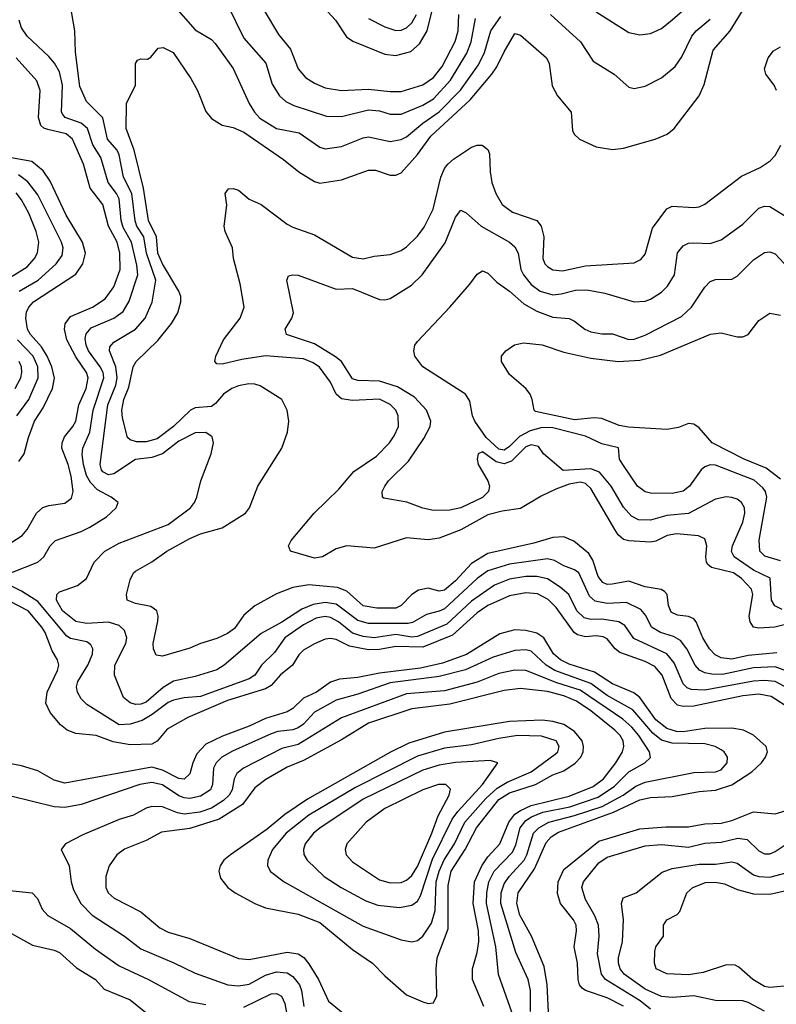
# Model space of a CAD drawing. Header units: inches. Extents: x 1308407 to 1441228, y 959628 to 1036311.
# Tile 276 of 656: x 1336603 to 1339394, y 1005939 to 1009571. Entities that reach past the tile are written whole.
import ezdxf

# ---------------------------------------------------------------- set-up
doc = ezdxf.new("R2010")
doc.units = ezdxf.units.IN
doc.header["$MEASUREMENT"] = 0
doc.layers.add('B3030', color=7, linetype='Continuous')

msp = doc.modelspace()

# ---------------------------------------------------------------- linework, layer by layer
at = {"layer": 'B3030', "color": 5}
for points, elevation in [([(1337711.4, 1009631.4), (1337767.8, 1009570), (1337808.3, 1009508.3), (1337831.6, 1009491.6), (1337950, 1009444), (1337990, 1009439.7), (1338045.7, 1009454.3), (1338078.3, 1009481.7), (1338105.9, 1009530), (1338140.6, 1009670)], 3020), ([(1339429, 1007169), (1339390, 1007184.2), (1339310, 1007180.3), (1339195.9, 1007155.9), (1339156, 1007156), (1339130, 1007161.3), (1339110.9, 1007170.9), (1339094.2, 1007190), (1339064.3, 1007250), (1339040.8, 1007280.8), (1339015.3, 1007295.3), (1338967.4, 1007310), (1338933.7, 1007330), (1338913.3, 1007373.3), (1338894.7, 1007394.7), (1338840.9, 1007420.9), (1338770, 1007417.4), (1338726.2, 1007426.2), (1338704.6, 1007444.6), (1338665.2, 1007530), (1338650, 1007541.4), (1338610, 1007556.4), (1338575.6, 1007575.6), (1338550, 1007581.5), (1338410, 1007562.7), (1338330, 1007537.4), (1338290, 1007509.9), (1338170, 1007398.2), (1338150, 1007388.6), (1338103, 1007377), (1338052.3, 1007347.7), (1338036.4, 1007343.6), (1337890, 1007343.4), (1337850, 1007354.9), (1337770, 1007415.1), (1337730, 1007420.9), (1337686, 1007414), (1337643.9, 1007396.1), (1337570, 1007347.9), (1337493.9, 1007306.1), (1337357.4, 1007190), (1337330, 1007172.7), (1337250, 1007148.1), (1337170, 1007130.3), (1337132.5, 1007107.5), (1337070, 1007053.4), (1337050, 1007045.4), (1337030, 1007045), (1337010, 1007051.4), (1336986, 1007070), (1336952.9, 1007152.9), (1336953.9, 1007190), (1336994.3, 1007270), (1336998.5, 1007290), (1336990, 1007317.3), (1336970, 1007335.6), (1336930, 1007348.6), (1336850, 1007344.1), (1336810, 1007350.3), (1336761.2, 1007390), (1336738.3, 1007430), (1336739.3, 1007450), (1336750, 1007460.2), (1336816, 1007484), (1336849.7, 1007510), (1336878, 1007570), (1336916.8, 1007610), (1336970, 1007640.1), (1337150, 1007709), (1337232.8, 1007770), (1337248, 1007790), (1337256.2, 1007810), (1337270.8, 1007870), (1337309.8, 1007970), (1337317.3, 1008010), (1337312.4, 1008032.4), (1337290, 1008048.4), (1337250, 1008047.3), (1337190, 1008016), (1337130.1, 1007969.9), (1337090, 1007955.7), (1337030, 1007948.6), (1336950, 1007895.3), (1336930, 1007891.8), (1336910, 1007902.6), (1336905.1, 1007910), (1336900.1, 1007930), (1336928.5, 1008150), (1336957.1, 1008222.9), (1336962.8, 1008250), (1336957, 1008290), (1336933.7, 1008350), (1336935.8, 1008364.2), (1336950, 1008381.6), (1337030, 1008429), (1337065.4, 1008470), (1337091, 1008529), (1337105.5, 1008610), (1337071.2, 1008710), (1337061.1, 1008770), (1337035.4, 1008810), (1337029.3, 1008829.3), (1337016.3, 1008930), (1336985.3, 1008990), (1336970, 1009072.3), (1336962.4, 1009090), (1336926.9, 1009130), (1336909.4, 1009209.4), (1336849.6, 1009269.6), (1336824.8, 1009324.8), (1336808.6, 1009451.4), (1336806.6, 1009530), (1336789.7, 1009630)], 2940), ([(1339395.8, 1007235.8), (1339290, 1007225.2), (1339230, 1007211.9), (1339190, 1007216.7), (1339168.1, 1007228.1), (1339147.1, 1007250), (1339122.8, 1007290), (1339098.2, 1007350), (1339090, 1007360.2), (1339070, 1007369.9), (1339030, 1007374.1), (1339005.6, 1007385.6), (1338996.9, 1007410), (1338991.6, 1007450), (1338981.5, 1007461.5), (1338968.9, 1007468.9), (1338910, 1007478.5), (1338850, 1007499.7), (1338788.3, 1007488.3), (1338770, 1007487.6), (1338754.5, 1007494.5), (1338736.5, 1007516.5), (1338716.8, 1007576.8), (1338702.1, 1007602.1), (1338647, 1007647), (1338610, 1007663.2), (1338570, 1007660.7), (1338500.1, 1007639.9), (1338330, 1007601.2), (1338270, 1007564.5), (1338210, 1007500.3), (1338170, 1007466), (1338150, 1007462.5), (1338110, 1007474.2), (1338073.6, 1007466.4), (1338049.2, 1007450.8), (1338010.3, 1007409.7), (1337990, 1007400.1), (1337919.9, 1007399.9), (1337870, 1007409.2), (1337810, 1007462.2), (1337775.7, 1007475.7), (1337670, 1007485.6), (1337610, 1007476.7), (1337550, 1007452.6), (1337470, 1007409), (1337430, 1007374.1), (1337395, 1007325), (1337370, 1007306.6), (1337330, 1007287.8), (1337270, 1007269.9), (1337230, 1007252.3), (1337130, 1007222.5), (1337106.6, 1007226.6), (1337096.4, 1007250), (1337095.5, 1007270), (1337112.2, 1007352.2), (1337113.6, 1007370), (1337108.6, 1007390), (1337086.5, 1007406.5), (1337030, 1007417.7), (1336999.6, 1007430), (1336996.8, 1007450), (1337010, 1007504), (1337022.2, 1007530), (1337030, 1007536.5), (1337090, 1007570.9), (1337145.5, 1007610), (1337230, 1007656.9), (1337270, 1007673.8), (1337350, 1007696.3), (1337435.5, 1007750), (1337450.6, 1007770), (1337480.9, 1007850), (1337569.7, 1007990), (1337591.1, 1008050), (1337595.6, 1008090), (1337589.8, 1008130), (1337570.4, 1008170.4), (1337490, 1008220.6), (1337470, 1008227), (1337447.7, 1008227.7), (1337410, 1008220.5), (1337385.5, 1008210), (1337354.6, 1008190), (1337324.9, 1008155.1), (1337310, 1008144.5), (1337250, 1008139.6), (1337232.4, 1008130), (1337170.5, 1008070), (1337110, 1008025.4), (1337070, 1008013.9), (1337034.1, 1008014.1), (1337010, 1008020.9), (1337000.2, 1008030), (1336981.9, 1008101.9), (1336979.1, 1008130), (1336987.4, 1008170), (1337004.9, 1008215.1), (1337021.8, 1008290), (1337033, 1008310), (1337112.3, 1008387.7), (1337163.2, 1008450), (1337185.8, 1008490), (1337197.9, 1008530), (1337197.2, 1008550), (1337189.4, 1008570), (1337130, 1008670), (1337112.7, 1008710), (1337107.4, 1008770), (1337078.2, 1008830), (1337059.3, 1008950), (1337025.5, 1009090), (1336995.7, 1009170), (1336997.5, 1009262.5), (1337030.5, 1009329.5), (1337029.8, 1009410.2), (1337038, 1009422), (1337050, 1009426.7), (1337073.9, 1009426.1), (1337087.1, 1009432.9), (1337114.3, 1009465.7), (1337131.6, 1009468.4), (1337168.8, 1009450), (1337234.5, 1009354.5), (1337258.7, 1009310), (1337290, 1009232), (1337310, 1009206.4), (1337350, 1009182.6), (1337390, 1009173.8), (1337430, 1009155.7), (1337575.9, 1009055.9), (1337632.4, 1009010), (1337690, 1008974.5), (1337710, 1008968.2), (1337790, 1008979.8), (1337890, 1009016.6), (1337915.5, 1009015.5), (1337970, 1008998), (1337990, 1008998), (1338010, 1009006.7), (1338070, 1009074.2), (1338119, 1009141), (1338264.9, 1009275.1), (1338344.3, 1009370), (1338363.3, 1009396.7), (1338390, 1009452.8), (1338430, 1009520.3), (1338450, 1009514.4), (1338546.7, 1009430), (1338556.1, 1009410), (1338567.7, 1009327.7), (1338587.2, 1009290), (1338636.9, 1009230), (1338642.5, 1009162.5), (1338648.6, 1009148.6), (1338668.5, 1009130), (1338730, 1009102), (1338790, 1009092.4), (1338830, 1009096.9), (1338947, 1009130), (1338991, 1009149), (1339016.8, 1009170), (1339109.9, 1009290.1), (1339127.6, 1009332.4), (1339161.7, 1009458.3), (1339223.7, 1009530), (1339279.6, 1009620.4)], 2920), ([(1337170, 1009624.7), (1337250, 1009534.4), (1337310, 1009497.8), (1337323.6, 1009483.6), (1337390, 1009391.4), (1337450, 1009262.2), (1337469.2, 1009230), (1337488.5, 1009208.5), (1337550.1, 1009170.1), (1337633.5, 1009153.5), (1337710, 1009100.5), (1337730, 1009094.8), (1337790, 1009102.8), (1337870, 1009135.8), (1337890, 1009138.7), (1337970, 1009121.8), (1338010, 1009128.6), (1338030, 1009138.6), (1338089.9, 1009190), (1338150, 1009230.7), (1338229, 1009311), (1338294.9, 1009405.1), (1338317.7, 1009450), (1338340.7, 1009530), (1338377.5, 1009582.5)], 2940), ([(1337370, 1009626.5), (1337430, 1009502.5), (1337510.5, 1009410.5), (1337533.9, 1009333.9), (1337561.5, 1009290), (1337584.7, 1009270), (1337614.4, 1009254.4), (1337735, 1009215), (1337790, 1009213.6), (1337890, 1009239.2), (1337930, 1009235), (1337970, 1009222.5), (1338010, 1009222.4), (1338090, 1009255.7), (1338130, 1009279), (1338191.6, 1009348.4), (1338252.5, 1009447.5), (1338268.8, 1009490), (1338284.4, 1009575.6)], 2960), ([(1338730, 1009600.2), (1338850, 1009524.5), (1338890, 1009515.6), (1338930, 1009520.6), (1338970, 1009539.3), (1339010, 1009570.9), (1339077.4, 1009630)], 2960), ([(1336569.6, 1007530), (1336669.8, 1007570), (1336691.7, 1007590), (1336715.8, 1007630), (1336735.4, 1007650), (1336830, 1007683.2), (1336861.3, 1007698.7), (1336922.6, 1007737.4), (1336958.5, 1007770), (1336966.6, 1007790), (1336940.5, 1007810), (1336890, 1007836.5), (1336863.5, 1007863.5), (1336849.7, 1007890), (1336838.1, 1007930), (1336833.2, 1007966.8), (1336835.8, 1007990), (1336861.2, 1008050), (1336874.5, 1008130), (1336913.6, 1008250), (1336910.5, 1008270), (1336900.2, 1008290), (1336857.3, 1008350), (1336848.6, 1008370), (1336844.9, 1008395.1), (1336847.8, 1008412.2), (1336866, 1008434), (1336950.7, 1008470), (1336984.8, 1008495.2), (1337007.2, 1008532.8), (1337038.3, 1008630), (1337035, 1008665), (1337015, 1008750), (1336984.6, 1008804.6), (1336977, 1008830), (1336969.6, 1008910), (1336960.4, 1008930), (1336929.2, 1008970), (1336902.3, 1009062.3), (1336872.8, 1009110), (1336853.3, 1009170), (1336829.5, 1009189.5), (1336770.7, 1009210), (1336761.7, 1009221.7), (1336757.4, 1009230), (1336760.9, 1009330), (1336750, 1009378.9), (1336731.1, 1009411.1), (1336710, 1009435.7), (1336630, 1009510.9), (1336610, 1009541.3), (1336600.6, 1009570)], 2960), ([(1337505.2, 1009605.2), (1337557.2, 1009517.2), (1337602.5, 1009462.5), (1337629.7, 1009389.7), (1337657.8, 1009357.8), (1337690, 1009337.5), (1337730, 1009320.4), (1337790, 1009309.6), (1337890, 1009314.7), (1337970, 1009306.1), (1338010, 1009306.3), (1338090, 1009331.2), (1338130, 1009357.6), (1338161.5, 1009398.5), (1338209.1, 1009490.9), (1338220.1, 1009530), (1338223.1, 1009590)], 2980), ([(1337890, 1009575.6), (1337950, 1009545.4), (1337990, 1009531.9), (1338010, 1009532.5), (1338030, 1009540.7), (1338050, 1009559.5), (1338066.1, 1009590)], 3040), ([(1338560.6, 1009590), (1338672, 1009490), (1338718.4, 1009418.4), (1338796, 1009370), (1338850, 1009321.7), (1338870, 1009317.8), (1338910, 1009326.4), (1338970, 1009356.5), (1339021.1, 1009398.9), (1339046, 1009434), (1339081.8, 1009510), (1339098.9, 1009530), (1339150, 1009572.8)], 2940), ([(1339394.4, 1009310), (1339386.6, 1009330), (1339355.8, 1009370), (1339350.6, 1009390), (1339363.9, 1009430), (1339384, 1009456), (1339409.2, 1009470.8)], 2880), ([(1336570, 1007640.7), (1336611.9, 1007668.1), (1336630, 1007690.2), (1336665.2, 1007750), (1336688.8, 1007771.2), (1336710, 1007779.2), (1336770, 1007787.5), (1336794.5, 1007805.5), (1336800.7, 1007830), (1336792.9, 1007887.1), (1336781.9, 1007930), (1336758.6, 1007990), (1336759.4, 1008010), (1336768, 1008032), (1336799, 1008070), (1336809.6, 1008090), (1336820.7, 1008150), (1336848, 1008210), (1336855.7, 1008250), (1336849.6, 1008270), (1336810, 1008327.6), (1336776.4, 1008390), (1336767.7, 1008430), (1336770.6, 1008449.4), (1336790, 1008476.2), (1336871.9, 1008510), (1336918.6, 1008541.4), (1336950, 1008586.2), (1336973.7, 1008650), (1336972.5, 1008710), (1336962.6, 1008750), (1336930.5, 1008810), (1336909.5, 1008890), (1336863, 1008950), (1336838.5, 1009038.5), (1336798.2, 1009130), (1336774.9, 1009150), (1336706.1, 1009166.1), (1336691.5, 1009171.5), (1336681.3, 1009181.3), (1336672, 1009210), (1336678.5, 1009310), (1336666, 1009346), (1336589.9, 1009430)], 2980), ([(1339510, 1007360.9), (1339388, 1007330), (1339330, 1007325.9), (1339310.4, 1007330.4), (1339297.2, 1007350), (1339293.5, 1007370), (1339307.7, 1007450), (1339302.2, 1007470), (1339265.1, 1007510), (1339236.4, 1007530), (1339155.4, 1007550), (1339141.2, 1007561.2), (1339136.1, 1007570), (1339134.5, 1007590), (1339137.6, 1007630), (1339130, 1007655.9), (1339107, 1007667), (1339026.2, 1007673.8), (1338991.7, 1007668.3), (1338950, 1007647.8), (1338930, 1007644), (1338850, 1007648.8), (1338830, 1007653.9), (1338810.7, 1007670.7), (1338798, 1007690), (1338710, 1007841.2), (1338690, 1007860.1), (1338670, 1007864.8), (1338630, 1007857.1), (1338580.9, 1007839.1), (1338526.8, 1007813.2), (1338450, 1007768), (1338382.2, 1007757.8), (1338330, 1007743.9), (1338230.5, 1007689.5), (1338150, 1007658.1), (1338110, 1007651.7), (1338030, 1007659.3), (1337910, 1007622), (1337810, 1007629.5), (1337770, 1007618.8), (1337720.3, 1007590), (1337690, 1007585), (1337601.6, 1007610), (1337594.2, 1007630), (1337604.4, 1007650), (1337689.8, 1007750), (1337780.3, 1007839.7), (1337835.3, 1007904.7), (1337919.1, 1007960.9), (1337966.9, 1008010), (1337984.7, 1008035.3), (1337999.9, 1008070), (1337999.4, 1008110), (1337989.9, 1008130), (1337970, 1008151.7), (1337930, 1008170.6), (1337830, 1008166.8), (1337790, 1008172.7), (1337770.2, 1008190.2), (1337750, 1008234.5), (1337709, 1008289), (1337685.8, 1008305.8), (1337650, 1008320.1), (1337510, 1008331.6), (1337422.4, 1008317.6), (1337350, 1008300.4), (1337330, 1008302), (1337322.8, 1008310), (1337326.3, 1008330), (1337355.2, 1008390), (1337415.8, 1008470), (1337430.6, 1008510), (1337416.8, 1008596.8), (1337392.2, 1008690), (1337388, 1008730), (1337361.2, 1008790), (1337357.1, 1008810), (1337366.5, 1008886.5), (1337360.5, 1008930), (1337373.1, 1008946.9), (1337390, 1008948.9), (1337410, 1008942.4), (1337449.5, 1008909.5), (1337493.4, 1008890), (1337590, 1008817.2), (1337610, 1008805.4), (1337690, 1008777.6), (1337830, 1008695.4), (1337870, 1008689.4), (1337910, 1008699.3), (1337970, 1008705.5), (1338010, 1008720.1), (1338030, 1008733.4), (1338070, 1008772.7), (1338094.6, 1008805.4), (1338128.2, 1008871.8), (1338156.6, 1008990), (1338170, 1009021.6), (1338182.2, 1009037.8), (1338202.9, 1009057.1), (1338270, 1009101.5), (1338290, 1009108.8), (1338308.5, 1009108.5), (1338330, 1009091.8), (1338336.6, 1009076.6), (1338338, 1009010), (1338345, 1008970), (1338359.5, 1008930), (1338383, 1008890), (1338420.7, 1008860.7), (1338510, 1008830.9), (1338527, 1008810), (1338536.4, 1008770), (1338533, 1008690), (1338540.6, 1008670), (1338550, 1008660.2), (1338570, 1008648.4), (1338605.1, 1008645.1), (1338690, 1008662.5), (1338870, 1008674.6), (1338893.9, 1008686.1), (1338910, 1008706.3), (1338937.4, 1008802.6), (1338990, 1008873.7), (1339010, 1008883.5), (1339090, 1008878.4), (1339110, 1008880.9), (1339130, 1008890.2), (1339266, 1008994), (1339334.4, 1009025.6), (1339371.5, 1009050), (1339390, 1009070.4), (1339411.3, 1009108.7)], 2880), ([(1336599.4, 1007940.6), (1336619.2, 1007970), (1336635, 1008030), (1336658, 1008090), (1336690, 1008139.5), (1336724.3, 1008210), (1336731.4, 1008248.6), (1336721.1, 1008290), (1336704.4, 1008330), (1336683.7, 1008363.7), (1336642.4, 1008410), (1336631.1, 1008430), (1336625, 1008470), (1336628.3, 1008491.7), (1336636.3, 1008510), (1336653.5, 1008530), (1336810, 1008632.7), (1336836.2, 1008670), (1336845.6, 1008710), (1336834.5, 1008750), (1336773.9, 1008850), (1336715.6, 1008975.6), (1336690, 1009013.1), (1336648.2, 1009048.2), (1336530, 1009068.7)], 3020), ([(1336601.2, 1008570), (1336671.4, 1008610), (1336737.5, 1008670), (1336759.1, 1008700.9), (1336763.4, 1008730), (1336757.5, 1008750), (1336670, 1008925.4), (1336633.5, 1008973.5), (1336598.9, 1008998.9)], 3040), ([(1336574.8, 1008625.2), (1336630, 1008659.6), (1336657.6, 1008690), (1336668.6, 1008711.4), (1336673.8, 1008750), (1336664.2, 1008790), (1336637, 1008857), (1336610, 1008907), (1336590, 1008932)], 3060), ([(1339415.6, 1007395.6), (1339388.8, 1007408.8), (1339376.6, 1007430), (1339371.3, 1007511.3), (1339310, 1007540.4), (1339238.3, 1007590), (1339228.7, 1007608.7), (1339232.5, 1007630), (1339270, 1007717.4), (1339278, 1007750), (1339276.4, 1007770), (1339266.2, 1007790), (1339250, 1007801.9), (1339230, 1007808.5), (1339209.6, 1007810.4), (1339170, 1007801.9), (1339070, 1007749.9), (1338990, 1007742.3), (1338930, 1007724.2), (1338885.4, 1007725.4), (1338859.5, 1007739.5), (1338830, 1007772.8), (1338784.4, 1007850), (1338741.6, 1007901.6), (1338710, 1007914.1), (1338607.8, 1007907.8), (1338535.6, 1007970), (1338516.3, 1007996.3), (1338490, 1008002.5), (1338470, 1007994.8), (1338417.3, 1007942.7), (1338390, 1007932.3), (1338360.2, 1007940.2), (1338310, 1007976.3), (1338294.2, 1007970), (1338290.6, 1007950), (1338294.4, 1007930), (1338330.4, 1007870), (1338336.3, 1007850), (1338332.1, 1007830), (1338310, 1007808), (1338230, 1007769.9), (1338190, 1007761.1), (1338130, 1007760.9), (1338090, 1007769), (1338031.4, 1007791.4), (1337945.6, 1007805.6), (1337940.7, 1007810), (1337940.5, 1007830), (1337949.8, 1007850), (1337963.1, 1007870), (1338037.2, 1007942.8), (1338094, 1008026), (1338116.8, 1008070), (1338119.9, 1008090), (1338103.9, 1008130), (1338058.8, 1008178.8), (1337996.9, 1008216.9), (1337930, 1008237.4), (1337850, 1008239.7), (1337830, 1008246.4), (1337790.5, 1008310), (1337767.9, 1008327.9), (1337690, 1008375.3), (1337587.6, 1008410), (1337582.6, 1008430), (1337606.4, 1008470), (1337612.7, 1008490), (1337588.5, 1008610), (1337594.2, 1008625.8), (1337609.7, 1008630.3), (1337630, 1008628.8), (1337770, 1008576.5), (1337830, 1008579.7), (1337930, 1008539.1), (1337950, 1008537.1), (1337970, 1008542.7), (1338048.4, 1008591.6), (1338087, 1008630), (1338172.5, 1008747.5), (1338210, 1008843), (1338230, 1008868.5), (1338250, 1008858.9), (1338304.7, 1008810), (1338410, 1008750.8), (1338430, 1008733.5), (1338441.2, 1008710), (1338451.2, 1008650), (1338461.7, 1008630), (1338490, 1008593.9), (1338523, 1008570), (1338570, 1008556.6), (1338600.7, 1008559.3), (1338653, 1008573), (1338694.7, 1008574.7), (1338762, 1008562), (1338870.2, 1008530.2), (1338910, 1008532.5), (1338930, 1008540.2), (1338970, 1008566), (1338992.5, 1008587.5), (1339018.7, 1008630), (1339029.4, 1008710.6), (1339050, 1008737.5), (1339070, 1008746.3), (1339090, 1008748.1), (1339150, 1008745), (1339190, 1008758.6), (1339270, 1008817.4), (1339330, 1008876), (1339350, 1008883.8), (1339370, 1008882), (1339490, 1008808.3)], 2860), ([(1339410, 1007574.1), (1339351.4, 1007591.4), (1339332.8, 1007610), (1339330.7, 1007650.7), (1339358.7, 1007810), (1339354.3, 1007830), (1339344.4, 1007844.4), (1339312.2, 1007872.2), (1339170, 1007927.3), (1339150, 1007928.7), (1339130, 1007921.1), (1339116.8, 1007910), (1339073.9, 1007850), (1339050, 1007831.4), (1339010, 1007822.9), (1338930, 1007824.7), (1338910.2, 1007829.8), (1338881.8, 1007850), (1338827.4, 1007930), (1338815.9, 1007950), (1338811.6, 1007991.6), (1338750, 1008006.7), (1338690, 1008035), (1338570, 1008065.7), (1338530, 1008066.4), (1338485.5, 1008054.5), (1338446.2, 1008033.8), (1338410, 1007996.2), (1338390, 1007982.8), (1338370, 1007986.2), (1338323.7, 1008030), (1338281.5, 1008090), (1338272.7, 1008110), (1338263.6, 1008163.6), (1338247.2, 1008190), (1338090.4, 1008290), (1338060.8, 1008330), (1338056.5, 1008350), (1338060.9, 1008370), (1338070, 1008383.7), (1338189.8, 1008510), (1338264, 1008596), (1338290, 1008632.9), (1338310, 1008644.6), (1338330, 1008636.5), (1338362.5, 1008602.5), (1338410, 1008570.1), (1338463, 1008523), (1338510, 1008496), (1338570, 1008474), (1338630, 1008468.8), (1338650, 1008459), (1338687.2, 1008430), (1338710, 1008419.8), (1338750, 1008412.6), (1338790, 1008411.8), (1338850, 1008391.2), (1338870, 1008392.3), (1338910, 1008406.9), (1339043.7, 1008476.3), (1339081.7, 1008510), (1339130, 1008584), (1339150, 1008604.7), (1339170, 1008612.7), (1339230, 1008613.8), (1339250, 1008625.2), (1339310, 1008685), (1339350, 1008712), (1339370, 1008715), (1339390, 1008707.1), (1339470, 1008621.5)], 2840), ([(1339410, 1007876.3), (1339356.9, 1007916.9), (1339275.7, 1007950), (1339156.9, 1008010), (1339110, 1008065.3), (1339090, 1008079.1), (1339070, 1008081.5), (1339033.7, 1008066.3), (1338990, 1008059.8), (1338848.3, 1008068.3), (1338814.4, 1008074.4), (1338750, 1008099.9), (1338722.1, 1008102.1), (1338650, 1008095.2), (1338505.3, 1008125.3), (1338500.7, 1008130), (1338494, 1008170), (1338485.7, 1008190), (1338470, 1008211.1), (1338410, 1008261.6), (1338380.5, 1008310), (1338380.7, 1008330), (1338396, 1008350), (1338428.3, 1008371.7), (1338461.5, 1008378.5), (1338530, 1008371.3), (1338610, 1008344.1), (1338710, 1008322.5), (1338810.4, 1008310.4), (1338890, 1008315), (1338966.5, 1008333.5), (1339151.1, 1008411.1), (1339190, 1008415.8), (1339250, 1008401.3), (1339270, 1008400.9), (1339290, 1008410.3), (1339330, 1008461.7), (1339370, 1008488.7), (1339410, 1008480.9)], 2820), ([(1336592, 1008110), (1336636.6, 1008170), (1336671.2, 1008250), (1336669.4, 1008290), (1336652.1, 1008330), (1336594.5, 1008390)], 3040), ([(1336586.8, 1008210), (1336606.7, 1008250), (1336610.9, 1008270), (1336609.2, 1008290), (1336600.7, 1008310)], 3060), ([(1339467.6, 1007087.6), (1339390, 1007129.1), (1339350, 1007133.2), (1339310, 1007130.2), (1339130, 1007097.7), (1339079.5, 1007099.5), (1339065.7, 1007105.7), (1339050, 1007121.4), (1339017.8, 1007197.8), (1338990, 1007231.9), (1338868.2, 1007288.2), (1338835.6, 1007335.6), (1338813.1, 1007350), (1338750, 1007359.5), (1338710, 1007358.5), (1338684.6, 1007364.6), (1338658.1, 1007390), (1338628.5, 1007450), (1338597.1, 1007477.1), (1338550, 1007508.2), (1338510, 1007516.8), (1338470, 1007516.3), (1338410, 1007507.5), (1338354.5, 1007485.5), (1338270, 1007425.9), (1338178.8, 1007341.2), (1338070, 1007295), (1338050, 1007293.4), (1337990, 1007302.4), (1337910, 1007291.1), (1337870, 1007295.1), (1337830, 1007307.5), (1337779.5, 1007350), (1337750, 1007365.3), (1337730, 1007369.6), (1337696.5, 1007363.5), (1337650, 1007338.7), (1337580.5, 1007290), (1337543, 1007237), (1337495.5, 1007190), (1337470, 1007152.5), (1337450, 1007139.2), (1337270, 1007073.7), (1337210, 1007069.3), (1337170, 1007060.8), (1337150, 1007051.7), (1337091.8, 1007008.2), (1337054.1, 1006985.9), (1337010, 1006971.5), (1336970, 1006969.9), (1336850, 1007044.8), (1336830, 1007065.3), (1336815.6, 1007090), (1336812.4, 1007110), (1336816.9, 1007130), (1336853.7, 1007190), (1336871.6, 1007230), (1336872.7, 1007250), (1336865.3, 1007265.3), (1336850, 1007275.8), (1336790, 1007288.1), (1336776.7, 1007296.7), (1336670, 1007424.6), (1336610, 1007462.9), (1336555.3, 1007490)], 2960), ([(1339447.3, 1007027.3), (1339374.6, 1007074.6), (1339330, 1007083), (1339270, 1007076.9), (1339090, 1007038.3), (1339050, 1007036.7), (1339030, 1007042.5), (1339006.6, 1007066.6), (1338973.4, 1007153.4), (1338945.4, 1007185.4), (1338910, 1007203.6), (1338816.9, 1007236.9), (1338799.6, 1007250), (1338770, 1007286.6), (1338754.9, 1007294.9), (1338730, 1007298.5), (1338690, 1007293.8), (1338661.1, 1007301.1), (1338648.1, 1007310), (1338582, 1007402), (1338552.4, 1007432.4), (1338512.8, 1007452.8), (1338470, 1007456.9), (1338410, 1007445), (1338330, 1007410.2), (1338290, 1007382.5), (1338199.2, 1007300.8), (1338090, 1007256.2), (1337990, 1007258.8), (1337930, 1007247.4), (1337890, 1007246.7), (1337819.6, 1007259.6), (1337770, 1007284), (1337750, 1007288.6), (1337730, 1007285.4), (1337690, 1007269), (1337650, 1007244.8), (1337632.6, 1007227.4), (1337609.6, 1007190), (1337565.5, 1007154.5), (1337530, 1007115), (1337510, 1007101.9), (1337370, 1007058.8), (1337223.1, 1006996.9), (1337146.8, 1006953.2), (1337110.5, 1006909.5), (1337090, 1006898), (1337010, 1006895.8), (1336947.3, 1006907.3), (1336885.6, 1006930), (1336810, 1006937.6), (1336778.6, 1006950), (1336753.7, 1006970), (1336715.3, 1007015.3), (1336699, 1007050), (1336704.1, 1007090), (1336741.8, 1007170), (1336746.7, 1007190), (1336742.8, 1007210), (1336723, 1007243), (1336696.5, 1007310), (1336684.2, 1007330), (1336633.9, 1007390), (1336565.3, 1007425.3)], 2980), ([(1338553.7, 1005910), (1338549.1, 1006010), (1338537.7, 1006077.7), (1338491.2, 1006190), (1338447.5, 1006267.5), (1338437.2, 1006310), (1338441.5, 1006350), (1338501.9, 1006438.1), (1338544.7, 1006535.3), (1338563.5, 1006556.5), (1338590, 1006573.2), (1338793, 1006647), (1338890, 1006693.3), (1338930, 1006701.5), (1339010, 1006705.2), (1339110, 1006724.1), (1339170, 1006728), (1339230, 1006748.1), (1339304.2, 1006795.8), (1339339.5, 1006830), (1339353.7, 1006850), (1339362, 1006870), (1339356.5, 1006890), (1339310, 1006931.8), (1339272.8, 1006950), (1339230, 1006957), (1339130, 1006956.2), (1339050, 1006944.4), (1339025.3, 1006945.3), (1338990, 1006955.5), (1338950, 1006987.9), (1338890, 1007069.9), (1338868.3, 1007088.3), (1338790, 1007121.3), (1338723.5, 1007163.5), (1338630, 1007193.8), (1338598.5, 1007210), (1338571.8, 1007231.8), (1338536.2, 1007290), (1338510, 1007307.8), (1338470, 1007318.2), (1338430, 1007320.5), (1338374.6, 1007305.4), (1338250.9, 1007229.1), (1338162.3, 1007197.7), (1338081.4, 1007178.6), (1337930, 1007160.8), (1337850, 1007144.7), (1337782.5, 1007137.5), (1337750, 1007127.2), (1337698.4, 1007090), (1337650, 1007068.4), (1337610, 1007029.9), (1337590, 1007017.4), (1337510, 1006993.5), (1337450, 1006965.2), (1337351.6, 1006928.4), (1337290, 1006897.9), (1337256.8, 1006863.2), (1337241.6, 1006830), (1337230.7, 1006789.3), (1337210, 1006769.1), (1337190, 1006771.7), (1337130, 1006802), (1337090, 1006813.6), (1336770, 1006755), (1336730, 1006764.9), (1336670, 1006799.3), (1336610, 1006818.7), (1336570, 1006826.3)], 3020), ([(1338487.6, 1005912.4), (1338486.8, 1005990), (1338479.1, 1006030), (1338432.8, 1006130), (1338378.1, 1006310), (1338379.4, 1006350), (1338390, 1006382.6), (1338408.8, 1006410), (1338463.5, 1006470), (1338473.6, 1006490), (1338498.2, 1006570), (1338517.8, 1006590), (1338555.3, 1006610), (1338650, 1006634.7), (1338751.9, 1006668.1), (1338828.7, 1006710), (1338876.3, 1006743.7), (1338910, 1006758.5), (1339090, 1006793.3), (1339170, 1006796.4), (1339190, 1006804.2), (1339212.7, 1006830), (1339214, 1006850), (1339201.2, 1006870), (1339190, 1006877.9), (1339168.2, 1006890), (1339130, 1006900.1), (1339010, 1006902.5), (1338970, 1006913.6), (1338938.8, 1006938.8), (1338864.5, 1007024.5), (1338770, 1007077.8), (1338710, 1007121.6), (1338577.2, 1007170), (1338545.2, 1007190), (1338490, 1007241.1), (1338470, 1007245.9), (1338430, 1007243.7), (1338350, 1007218.7), (1338246.9, 1007173.1), (1338150, 1007147.8), (1337970, 1007124), (1337850, 1007082.4), (1337770, 1007061.2), (1337690, 1007016.2), (1337650, 1006972.2), (1337630, 1006958.6), (1337610, 1006951.3), (1337555.3, 1006944.7), (1337530, 1006935.9), (1337387.6, 1006872.4), (1337349.1, 1006850.9), (1337327.7, 1006830), (1337317.7, 1006810), (1337313.9, 1006750), (1337306.7, 1006730), (1337270, 1006706.5), (1337230, 1006698.1), (1337210, 1006699.8), (1337190, 1006707.9), (1337130, 1006748.8), (1337090, 1006757.2), (1337046.3, 1006750), (1336830, 1006675.2), (1336770, 1006664.5), (1336730, 1006667.7), (1336570, 1006706.3)], 3040), ([(1338439, 1005850), (1338369, 1006049), (1338359.9, 1006150), (1338325.5, 1006310), (1338326.2, 1006350), (1338333.8, 1006390), (1338353.3, 1006430), (1338420.6, 1006499.4), (1338432.6, 1006527.4), (1338448.6, 1006590), (1338470, 1006616.4), (1338490.4, 1006630), (1338532.9, 1006647.1), (1338632.3, 1006667.7), (1338737.2, 1006702.8), (1338797.2, 1006742.8), (1338850, 1006796.4), (1338908.9, 1006830), (1338930.4, 1006849.6), (1338925.9, 1006870), (1338887, 1006930), (1338861.2, 1006961.2), (1338827.5, 1006990), (1338670, 1007098), (1338584.7, 1007124.7), (1338470, 1007170.7), (1338430, 1007171), (1338370, 1007158.7), (1338290, 1007127), (1338170, 1007095.1), (1338030, 1007083.6), (1337790, 1006995.1), (1337630, 1006896.9), (1337570, 1006882.1), (1337428.5, 1006810), (1337403.4, 1006790), (1337394.5, 1006770), (1337386.1, 1006730), (1337375.6, 1006710), (1337355, 1006690), (1337310, 1006661.7), (1337267.1, 1006647.1), (1337210, 1006639.9), (1337184.5, 1006644.5), (1337130, 1006666.8), (1337090, 1006668), (1337070, 1006662.5), (1337023.3, 1006636.7), (1336970, 1006620.9), (1336836, 1006564), (1336772.2, 1006530), (1336755.5, 1006510), (1336785.4, 1006450), (1336792.3, 1006390), (1336801, 1006361), (1336828.2, 1006310), (1336870, 1006266.8), (1336990, 1006190.1), (1337050, 1006143.3), (1337172, 1006092), (1337250, 1006053.6), (1337370.5, 1006010.5), (1337410, 1006006.8), (1337450, 1006013.2), (1337510, 1006046), (1337550, 1006058.3), (1337590, 1006054.3), (1337610, 1006041.6), (1337634.9, 1006010), (1337642, 1005990), (1337650.8, 1005930.8)], 3060), ([(1338314.5, 1005930), (1338273.7, 1006030), (1338273.6, 1006070), (1338290.7, 1006130), (1338296.1, 1006170), (1338294.9, 1006210), (1338276.1, 1006310), (1338281.1, 1006390), (1338307.8, 1006450), (1338330, 1006482.2), (1338373.5, 1006530), (1338406.7, 1006610), (1338430, 1006639.8), (1338450, 1006654.1), (1338490, 1006672.2), (1338630, 1006706.2), (1338718.4, 1006741.6), (1338756.6, 1006770), (1338802.1, 1006830), (1338826.5, 1006870), (1338831.5, 1006890), (1338828.8, 1006910), (1338817.8, 1006930), (1338798.7, 1006950), (1338710, 1007021.6), (1338657.1, 1007057.1), (1338610, 1007076.3), (1338550, 1007092.5), (1338450, 1007103.3), (1338390, 1007096.4), (1338190, 1007045.6), (1338050, 1007029), (1337890, 1006975.3), (1337790, 1006914.2), (1337650, 1006837.8), (1337590, 1006813.4), (1337511.5, 1006768.5), (1337470, 1006737.5), (1337424.5, 1006675.5), (1337338.4, 1006621.6), (1337230, 1006587.1), (1337126.2, 1006573.8), (1337070, 1006543.4), (1336990, 1006511.2), (1336961.2, 1006490), (1336932.6, 1006450), (1336920.1, 1006410), (1336920.5, 1006370), (1336929.4, 1006350), (1336951.3, 1006330), (1337050, 1006279.5), (1337120.3, 1006220.3), (1337150, 1006205.2), (1337230, 1006181), (1337410, 1006107.5), (1337450, 1006104), (1337590, 1006131.1), (1337630, 1006124.3), (1337650.9, 1006110.9), (1337670, 1006087.4), (1337704.6, 1006030), (1337742.1, 1005950), (1337830, 1005877.6)], 3080), ([(1338830, 1005931.5), (1338770, 1005962.9), (1338690, 1005989.1), (1338678.3, 1005998.3), (1338668.6, 1006010), (1338663.1, 1006030), (1338660.1, 1006090), (1338647.9, 1006150), (1338657.3, 1006210), (1338655.4, 1006230), (1338646.1, 1006250), (1338597.3, 1006310), (1338587.2, 1006347.2), (1338589.6, 1006390), (1338610, 1006435.4), (1338739.8, 1006540.2), (1338890, 1006586.1), (1338986.7, 1006593.3), (1339070, 1006593.4), (1339130, 1006604.4), (1339190, 1006607.4), (1339230, 1006617), (1339310, 1006648.7), (1339390, 1006641.2), (1339442.6, 1006657.4)], 2980), ([(1338930, 1005921), (1338891.9, 1005951.9), (1338764.5, 1006030), (1338749.5, 1006050), (1338734.8, 1006125.2), (1338740.6, 1006190), (1338738.4, 1006230), (1338724.7, 1006264.7), (1338690, 1006325.3), (1338677, 1006370), (1338682.9, 1006390), (1338739.3, 1006460.7), (1338770, 1006480.9), (1338910, 1006523.5), (1338970, 1006528.5), (1339070, 1006518), (1339130, 1006532.7), (1339190, 1006536.7), (1339251.8, 1006551.8), (1339286.5, 1006546.5), (1339330, 1006504.2), (1339350, 1006493.9), (1339370, 1006493.9), (1339390, 1006501.7), (1339430.9, 1006529.1)], 2960), ([(1339350, 1005913.2), (1339290, 1005945.5), (1339270, 1005951), (1339170, 1005952.7), (1339090, 1005969.3), (1339010, 1005963.8), (1338970, 1005967.8), (1338910, 1005994.6), (1338832.4, 1006050), (1338818.4, 1006070), (1338811.8, 1006090), (1338811.9, 1006110), (1338826.9, 1006170), (1338829.9, 1006250), (1338823.2, 1006310), (1338829.1, 1006330.9), (1338876.9, 1006350), (1338973.4, 1006426.6), (1339010, 1006440.1), (1339110, 1006455.2), (1339170, 1006455.1), (1339230, 1006464), (1339250, 1006459.1), (1339310, 1006416), (1339330, 1006409.7), (1339370, 1006407.4), (1339430, 1006424.1)], 2940), ([(1339450, 1006007.4), (1339370, 1006000.4), (1339350, 1006004.8), (1339307.6, 1006030), (1339256, 1006076), (1339242.6, 1006082.6), (1339210, 1006084.4), (1339124.6, 1006055.4), (1339070, 1006047.3), (1338990.5, 1006050.5), (1338951.1, 1006070), (1338944.6, 1006090), (1338946.1, 1006133.9), (1338950, 1006150.3), (1338978, 1006190), (1338978, 1006230), (1338989.8, 1006250), (1339028.2, 1006270), (1339038.6, 1006281.4), (1339063.7, 1006350), (1339086, 1006370), (1339132.6, 1006387.4), (1339170, 1006389.5), (1339203.2, 1006383.2), (1339250, 1006361.7), (1339310, 1006346.3), (1339370, 1006344.6), (1339430, 1006358.4)], 2920), ([(1336530, 1006361.5), (1336649.4, 1006349.4), (1336668.4, 1006328.4), (1336686.4, 1006290), (1336706.2, 1006266.2), (1336790, 1006217.9), (1336882.3, 1006142.3), (1336970, 1006080.1), (1337078.2, 1006030), (1337228.3, 1005948.3), (1337290, 1005937.6)], 3040), ([(1336550, 1006212.6), (1336650, 1006157), (1336730, 1006137.9), (1336749.3, 1006129.3), (1336812.9, 1006072.9), (1336882, 1006030), (1336914.7, 1005994.7), (1337010, 1005955.4), (1337068.4, 1005908.4)], 3020), ([(1337430, 1005928.2), (1337530, 1005977.3), (1337550, 1005978.7), (1337568.9, 1005968.9), (1337581.1, 1005941.1), (1337593.5, 1005873.5)], 3040)]:
    msp.add_lwpolyline(points, dxfattribs=dict(at, elevation=elevation))
for points, elevation in [([(1338530, 1006987.4), (1338410, 1006982.2), (1338170, 1006942.9), (1338038.2, 1006901.8), (1337971.2, 1006868.8), (1337664.4, 1006695.6), (1337580.8, 1006639.2), (1337515.8, 1006584.2), (1337380.2, 1006490), (1337356.5, 1006470), (1337342.6, 1006450), (1337337.8, 1006430), (1337343.9, 1006403.9), (1337370.2, 1006370), (1337397.3, 1006350), (1337470.1, 1006310.1), (1337510, 1006294.2), (1337630, 1006271.2), (1337710, 1006239.9), (1337830, 1006141.3), (1337903.8, 1006090), (1337950, 1006043.2), (1338030, 1005973.5), (1338090, 1005947.5), (1338110, 1005942), (1338130, 1005943.7), (1338141.5, 1005970), (1338138.7, 1006070), (1338143.1, 1006110), (1338183.4, 1006216.6), (1338183.1, 1006376.9), (1338194.4, 1006430), (1338246, 1006510), (1338288.2, 1006590), (1338370, 1006693.9), (1338410, 1006718.4), (1338505.4, 1006750), (1338570, 1006785.6), (1338610, 1006800.4), (1338651.9, 1006828.1), (1338672.6, 1006850), (1338681.8, 1006870), (1338683.2, 1006890), (1338677.8, 1006910), (1338650, 1006945.3), (1338610, 1006970.5), (1338570, 1006982.5)], 3120), ([(1338439.1, 1006930), (1338370, 1006919.8), (1338270, 1006895.9), (1338170, 1006883.4), (1338070, 1006854.6), (1337842, 1006738), (1337670, 1006635.9), (1337586.1, 1006570), (1337535.4, 1006510), (1337517.8, 1006470), (1337517.5, 1006450), (1337528.5, 1006428.5), (1337579.1, 1006390), (1337870, 1006226.9), (1338010, 1006175.9), (1338050, 1006168.4), (1338070, 1006174.3), (1338090, 1006190.2), (1338122.2, 1006237.8), (1338135.2, 1006284.8), (1338139.7, 1006390), (1338150, 1006430), (1338168.9, 1006471.1), (1338206.6, 1006530), (1338244.9, 1006610), (1338322.3, 1006697.7), (1338363.8, 1006736.2), (1338401.6, 1006758.4), (1338490, 1006796.4), (1338578.8, 1006861.2), (1338588.6, 1006870), (1338593.6, 1006890), (1338581.4, 1006910), (1338527.9, 1006927.9)], 3140), ([(1338338, 1006838), (1338210.3, 1006830.3), (1338150, 1006821.2), (1338090, 1006802.5), (1337870, 1006695.4), (1337710, 1006588.4), (1337687.3, 1006570), (1337656.4, 1006530), (1337649.6, 1006510), (1337651.2, 1006491.2), (1337663.5, 1006470), (1337726.3, 1006410), (1337788.3, 1006370), (1337880.1, 1006320.1), (1337924.3, 1006304.3), (1338004.3, 1006295.7), (1338050, 1006304), (1338070, 1006318.8), (1338081.8, 1006338.2), (1338125.7, 1006474.3), (1338198.7, 1006621.3), (1338219.6, 1006650), (1338310.7, 1006750), (1338367, 1006830)], 3160), ([(1338175.1, 1006750), (1338148, 1006750), (1338090, 1006730.4), (1337950, 1006660.7), (1337881.6, 1006610), (1337809.3, 1006530), (1337803, 1006510), (1337806.8, 1006490), (1337830, 1006463.7), (1337930, 1006397.9), (1337970, 1006386.3), (1338010, 1006388.1), (1338030, 1006396.1), (1338050, 1006414.1), (1338070, 1006447.2), (1338123.7, 1006570), (1338146.4, 1006633.6), (1338186.6, 1006710), (1338192.2, 1006732.2)], 3180)]:
    msp.add_lwpolyline(points, close=True, dxfattribs=dict(at, elevation=elevation))

doc.saveas('drawing.dxf')
